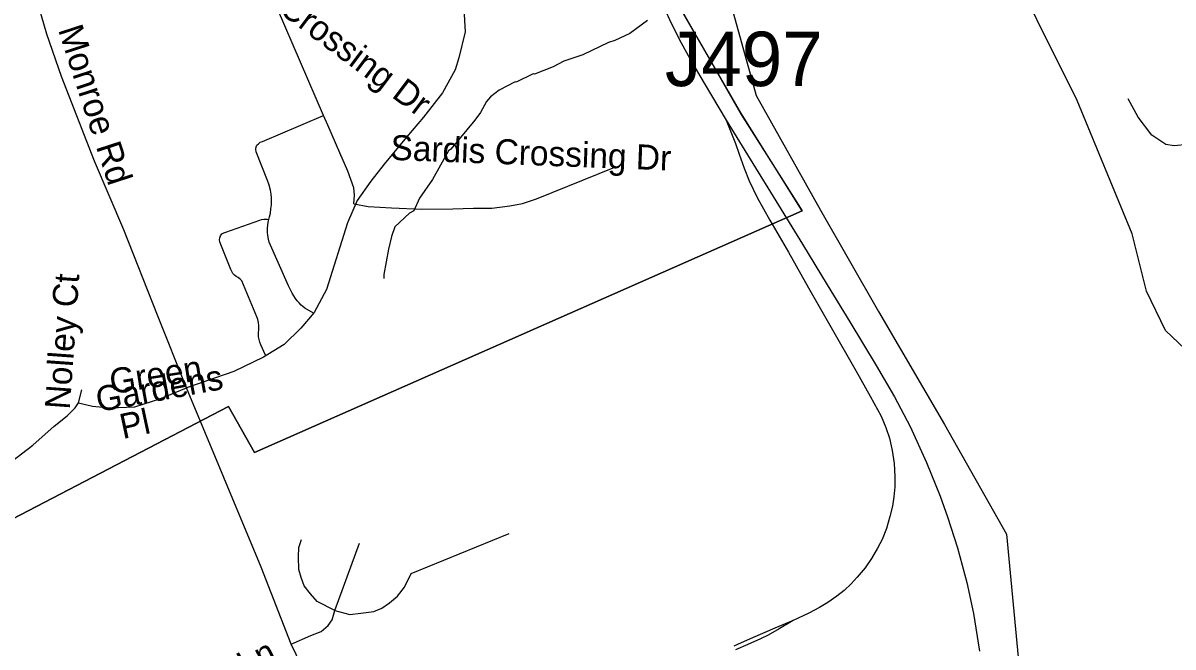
# Model space of a CAD drawing. Extents: x 1383679 to 1536984, y 460658 to 651027.
# Drawn here: x 1480119 to 1484485, y 507536 to 509906 of the extents above; entities that cross this region are included whole.
import ezdxf

# ---------------------------------------------------------------- set-up
doc = ezdxf.new("R2010")
doc.units = 0
for name, color, linetype in [('Exist Boundary Political City Limit New', 7, 'Continuous'), ('Exist Hydrographic Creek Single Shore', 7, 'Continuous'), ('Exist Hydrographic Misc Water Feature', 7, 'Continuous'), ('Exist Railroad Mainline', 7, 'Continuous'), ('Exist Railroad Spur', 7, 'Continuous'), ('Exist Road Non-System Structure Non-Sys Other Number Label', 7, 'Continuous'), ('Exist Road Non-System Type 51', 7, 'Continuous'), ('Exist Road Non-System Type 51 Label', 7, 'Continuous'), ('Exist Road Secondary Type 51 Undivided 4 Lane Attributed', 7, 'Continuous'), ('Exist Utilities Electrical Transmission Line', 7, 'Continuous'), ('Map Preparation Boundary City Limit Buffer Line', 7, 'Continuous')]:
    doc.layers.add(name, color=color, linetype=linetype)

msp = doc.modelspace()

# ---------------------------------------------------------------- linework, layer by layer
at = {"layer": 'Exist Boundary Political City Limit New'}
for points in [[(1482616.8, 509956.5), (1482845.4, 509558.3), (1483076.5, 509192.8)], [(1483076.5, 509192.8), (1482843.8, 509564.5), (1482616.8, 509956.5)], [(1483076.5, 509192.8), (1480997.4, 508274.2), (1480898.9, 508449.6), (1479803.8, 507879.6), (1479667, 508097.2), (1479061.1, 507863.1), (1478796.4, 507429.1), (1478797.4, 507422.9)], [(1478797.4, 507422.9), (1478796.4, 507429.1), (1479061.1, 507863.1), (1479667, 508097.2), (1479803.8, 507879.6), (1480898.9, 508449.6), (1480997.4, 508274.2), (1483076.5, 509192.8)]]:
    msp.add_lwpolyline(points, dxfattribs=at)
at = {"layer": 'Exist Hydrographic Creek Single Shore'}
msp.add_lwpolyline([(1484609.5, 508580.3), (1484586.8, 508598.5), (1484555.1, 508644.7), (1484456.2, 508738.6), (1484384.1, 508887.7), (1484329.2, 509105.5), (1484121.1, 509611.9), (1483815.2, 510225.3), (1483807.2, 510281.3), (1483533.2, 510795.5), (1483470.2, 511006.9), (1483449.2, 511296.1), (1483384.2, 511382.8), (1483170.2, 511528.3), (1483039.2, 511655.6), (1483015.2, 511738.1), (1483012.2, 512030.4), (1482947.2, 512146.6), (1482677.2, 512454), (1482637.2, 512536.8), (1482567.2, 512846.7)], dxfattribs=at)
at = {"layer": 'Exist Hydrographic Misc Water Feature'}
msp.add_lwpolyline([(1482489.8, 509915.5), (1482422, 509866.2), (1482365.5, 509839.2), (1482341.4, 509831.6), (1482244.6, 509785.4), (1482172.2, 509760.7), (1482131.9, 509739.4), (1482060.6, 509712), (1482055.5, 509712.8), (1481991, 509681.6), (1481987, 509682), (1481926.5, 509651.1), (1481894, 509625.7), (1481877.8, 509608), (1481855, 509566.4), (1481834.5, 509536.8), (1481742.6, 509426.5), (1481734.5, 509420.6), (1481673.1, 509311.7), (1481623.5, 509240.6), (1481602.7, 509193), (1481586.5, 509183.3), (1481529.7, 509132.3), (1481517, 509094.5), (1481506.2, 509046.8), (1481488.6, 508951.1), (1481488.3, 508935.1)], dxfattribs=at)
at = {"layer": 'Exist Railroad Mainline'}
for points in [[(1482551.5, 509965.9), (1482580.8, 509902.7), (1482617, 509830.8), (1482657.6, 509756.5), (1482705.1, 509677.4), (1482788.4, 509536.6)], [(1482788.4, 509536.6), (1483077.6, 509066), (1483171.7, 508910.8), (1483257.5, 508770.9), (1483357.5, 508605.3), (1483426.8, 508485.9), (1483486.2, 508373.9), (1483549.3, 508237.3), (1483601.2, 508108.3), (1483628.6, 508030.7), (1483665.9, 507912.7), (1483701.5, 507781.5), (1483726.8, 507663), (1483750.5, 507520.5)]]:
    msp.add_lwpolyline(points, dxfattribs=at)
at = {"layer": 'Exist Railroad Spur'}
for points in [[(1482788.4, 509536.6), (1482823.2, 509448.1), (1482837.3, 509408), (1482856, 509354.7), (1482876, 509306.6), (1482905.9, 509243.5), (1482954.6, 509157.2), (1483006.6, 509066), (1483024.3, 509034.9), (1483101.1, 508899.6), (1483186.9, 508749.9), (1483281.3, 508583.7), (1483335.4, 508488.3), (1483376.7, 508412.8), (1483394.5, 508369.8), (1483407.7, 508329.2), (1483418.4, 508282.6), (1483425.9, 508233.4), (1483428.8, 508183.5), (1483428.1, 508144.6), (1483424.8, 508106.9), (1483419.1, 508070.8), (1483410.2, 508031.1), (1483396.5, 507986.2), (1483379.9, 507943.9), (1483363.3, 507911.5), (1483340.2, 507872.3), (1483315.7, 507837.1), (1483285.6, 507801.3), (1483262.4, 507776.2), (1483235.7, 507751.2), (1483207.9, 507728.9), (1483174, 507705.4), (1483142.3, 507686.3), (1483101.8, 507664.6), (1483043.1, 507637.1)], [(1483043.1, 507637.1), (1482973.3, 507608.1), (1482888.6, 507570.6), (1482844.6, 507551.2), (1482816.9, 507539.4)], [(1483043.1, 507637.1), (1482989, 507605), (1482948.2, 507580.6), (1482918.9, 507566.5), (1482870.8, 507545.3), (1482823.2, 507524.9)]]:
    msp.add_lwpolyline(points, dxfattribs=at)
at = {"layer": 'Exist Road Non-System Type 51'}
for p, q in [((1481259.1, 509555), (1481084.4, 509959.2)), ((1480329.2, 508462.8), (1480342.3, 508512.9)), ((1481302.9, 507674), (1481395.9, 507930.6))]:
    msp.add_line(p, q, dxfattribs=at)
for points in [[(1481375.6, 510694.3), (1481465.6, 510608.2), (1481530.2, 510506.8), (1481709.7, 510230.3), (1481766.4, 510123.1), (1481783.8, 510049.8), (1481792.6, 509959.6), (1481796.9, 509872.2), (1481773.7, 509773.5), (1481759.1, 509728.3), (1481711.2, 509640.9), (1481638.5, 509547.9), (1481574.6, 509471.7), (1481490.3, 509370.2)], [(1485205.6, 509217.2), (1485101.9, 509245.2), (1485052.3, 509264.2), (1485025.8, 509279.9), (1484985.5, 509313.4), (1484936, 509355.9), (1484878.3, 509398.4), (1484816.1, 509435.3), (1484751.6, 509458.8), (1484710.1, 509466.6), (1484673.2, 509465.5), (1484605.2, 509453.2), (1484540.7, 509444.2), (1484488.8, 509438.7), (1484457.7, 509444.2), (1484404.7, 509480), (1484352.9, 509548.2), (1484314.8, 509617.6)], [(1481052.1, 509159.8), (1481054.6, 509169.4), (1481057.9, 509183.6), (1481060.1, 509199.9), (1481061.6, 509215.8), (1481062.2, 509228.8), (1481062.2, 509241.9), (1481061.1, 509256.1), (1481057.9, 509271.4), (1481053, 509289.4), (1481046.4, 509307.4), (1481003.9, 509417), (1481002.2, 509426.8), (1481003.4, 509435.5), (1481006.6, 509442.1), (1481012.1, 509447.5), (1481019.1, 509453), (1481027.4, 509456.2), (1481259.1, 509555)], [(1481375.1, 509218.8), (1481377.4, 509252.2), (1481375.1, 509280.1), (1481351.8, 509343.7), (1481321.6, 509412.8), (1481275.5, 509517.3), (1481259.1, 509555)], [(1481490.3, 509370.2), (1481439.4, 509305.3), (1481387.1, 509232), (1481350.8, 509147.4), (1481270.9, 508893.6), (1481224.4, 508806.2), (1481173.5, 508747), (1481109.6, 508684.9), (1481031.1, 508637), (1480918.5, 508582), (1480739.8, 508520)], [(1481375.1, 509218.8), (1481428.8, 509208.8), (1481517.9, 509204.2), (1481632.8, 509198.7), (1481750.9, 509199.8), (1481828.9, 509202.1), (1481898.1, 509203.2), (1481967.1, 509211), (1482015.1, 509219.9), (1482067.5, 509237.8), (1482366.1, 509358.2)], [(1481039.1, 508643.7), (1481021.5, 508683.2), (1481017.6, 508694.1), (1481015.1, 508703.6), (1481013.2, 508714.4), (1481013.2, 508727.8), (1481013.9, 508743), (1481013.9, 508755.8), (1481012.6, 508767.8), (1481010.6, 508779.9), (1481006.9, 508790.1), (1480949.6, 508926.8), (1480943.4, 508933.2), (1480935.6, 508939.5), (1480928, 508943.3), (1480921.6, 508948.4), (1480915.4, 508954.8), (1480910.9, 508961.8), (1480907.6, 508969.3), (1480869.6, 509064.1), (1480865.8, 509074.9), (1480865.1, 509081.9), (1480865.8, 509089.6), (1480868.2, 509097.8), (1480874, 509104.8), (1480881, 509109.2), (1480888.6, 509111.8), (1481017.1, 509156.9), (1481024.6, 509159.5), (1481032.4, 509160.8), (1481039.4, 509161.4), (1481045.6, 509161.4), (1481052.1, 509159.8)], [(1481220.9, 508803.2), (1481188.2, 508823.1), (1481181.1, 508829.1), (1481174.6, 508834.6), (1481166.9, 508842.8), (1481159.9, 508850.4), (1481152.8, 508859.1), (1481146.2, 508870), (1481140.8, 508879.8), (1481135.4, 508890.2), (1481127.1, 508907.1), (1481053, 509072.9), (1481050.2, 509085.4), (1481048.1, 509098.5), (1481047, 509111.6), (1481047, 509123.6), (1481048.6, 509140.5), (1481050.8, 509154.2), (1481052.1, 509159.8)], [(1480329.2, 508462.8), (1480383, 508450.9), (1480448.4, 508443.8), (1480543.6, 508448.1), (1480638.1, 508479.1), (1480739.8, 508520)], [(1480075, 508240), (1480156.3, 508302.8), (1480236.3, 508374.7), (1480285.7, 508414.2), (1480316.2, 508443.8), (1480329.2, 508462.8)], [(1481302.9, 507674), (1481358.8, 507659.9), (1481400.9, 507664.1), (1481450.3, 507671.2), (1481480.9, 507683.8), (1481509.9, 507703.6), (1481540.4, 507729), (1481566.6, 507762.8), (1481592.8, 507815), (1481964.7, 507967.3)], [(1481302.9, 507674), (1481236, 507709.2), (1481209.9, 507737.4), (1481186.6, 507768.4), (1481175, 507799.5), (1481166.3, 507830.5), (1481164.8, 507878.4), (1481166.3, 507913.7), (1481176.4, 507944.7)], [(1481136.5, 507547.1), (1481211.3, 507579.5), (1481250.5, 507595), (1481276.7, 507617.6), (1481292.7, 507638.7), (1481302.9, 507674)]]:
    msp.add_lwpolyline(points, dxfattribs=at)
at = {"layer": 'Exist Road Secondary Type 51 Undivided 4 Lane Attributed'}
msp.add_lwpolyline([(1481252, 507308.8), (1481136.5, 507547.1), (1481022.4, 507838.9), (1480739.8, 508520), (1480628.6, 508796.3), (1480501.5, 509120.6), (1480390.3, 509381.5), (1480264.6, 509703), (1480208.7, 509863.7), (1480162.2, 510025.8), (1479955.6, 510591.8)], dxfattribs=at)
at = {"layer": 'Exist Utilities Electrical Transmission Line'}
msp.add_lwpolyline([(1479107.1, 513447.8), (1479136.7, 513425.4), (1479376, 513259.3), (1479673.7, 513234.1), (1479919.4, 513204), (1480354.9, 512942.5), (1480755.2, 512711.5), (1481099.7, 512495.7), (1481514.6, 511944.3), (1481784.3, 511567.7), (1482054, 511196.9), (1482337.7, 510822), (1482584.8, 510403.6), (1482784.9, 510056.1), (1482901.8, 509629.9), (1483146.6, 509195.6), (1483366.1, 508809.6), (1483616.8, 508381.1), (1483851.9, 507965), (1483902.8, 507430)], dxfattribs=at)
at = {"layer": 'Map Preparation Boundary City Limit Buffer Line'}
for points in [[(1482616.8, 509956.5), (1482845.4, 509558.3), (1483076.5, 509192.8)], [(1483076.5, 509192.8), (1482843.8, 509564.5), (1482616.8, 509956.5)], [(1483076.5, 509192.8), (1480997.4, 508274.2), (1480898.9, 508449.6), (1479803.8, 507879.6), (1479667, 508097.2), (1479061.1, 507863.1), (1478796.4, 507429.1), (1478797.4, 507422.9)], [(1478797.4, 507422.9), (1478796.4, 507429.1), (1479061.1, 507863.1), (1479667, 508097.2), (1479803.8, 507879.6), (1480898.9, 508449.6), (1480997.4, 508274.2), (1483076.5, 509192.8)]]:
    msp.add_lwpolyline(points, dxfattribs=at)

# ---------------------------------------------------------------- texts
at = {"layer": 'Exist Road Non-System Structure Non-Sys Other Number Label'}
msp.add_text('J497', height=206.69, dxfattribs=at).set_placement((1482555.6, 509666.1))
at = {"layer": 'Exist Road Non-System Type 51 Label'}
for s, rotation, p in [('Sardis Crossing Dr', 323.0964, (1480769.2, 510186.3)), ('Monroe Rd', 287.9797, (1480250.9, 509880.6)), ('Sardis Crossing Dr', 357.8116, (1481512.5, 509386.2)), ('Nolley Ct', 85.9147, (1480296, 508436.2)), ('Green', 8.8809, (1480454.9, 508496.2)), ('Gardens', 10.4559, (1480404.8, 508428)), ('Pl', 12.0951, (1480497.4, 508325.5)), ('Gander Cove Ln', 27.5469, (1480261.8, 507055.5))]:
    msp.add_text(s, height=95, rotation=rotation, dxfattribs=at).set_placement(p)

doc.saveas('drawing.dxf')
